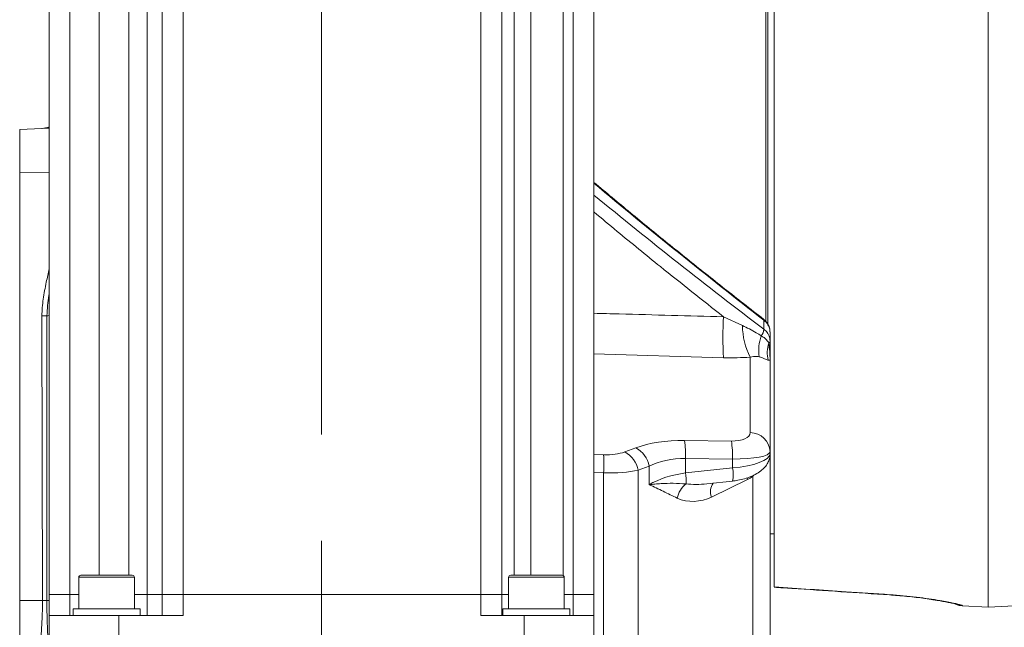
# Model space of a CAD drawing. Header units: millimetres. Extents: x 0 to 8410, y 0 to 5940.
# Tile 288 of 319: x 7295 to 7530, y 2588 to 2733. Entities that reach past the tile are written whole.
import ezdxf

# ---------------------------------------------------------------- set-up
doc = ezdxf.new("R2010")
doc.units = ezdxf.units.MM
doc.header["$LTSCALE"] = 10
doc.linetypes.add('CENTERX2', pattern=[20.32, 12.7, -2.54, 2.54, -2.54])
doc.styles.add('SLDTEXTSTYLE0', font='TXT', dxfattribs={"width": 0.605})
doc.dimstyles.new('SLDDIMSTYLE0', dxfattribs={"dimtxt": 50, "dimasz": 50, "dimexe": 0, "dimexo": 0.0625, "dimgap": 12.5, "dimtad": 1, "dimtoh": 1, "dimdec": 1, "dimrnd": 1e-09, "dimzin": 12, "dimdsep": 46, "dimtxsty": 'SLDTEXTSTYLE0', "dimsah": 1, "dimcen": 0.09, "dimadec": 0, "dimazin": 0, "dimtfac": 1, "dimtofl": 0, "dimtmove": 0, "dimatfit": 3, "dimfxl": 1, "dimfrac": 2, "dimtolj": 1, "dimtzin": 12, "dimarcsym": 0})
doc.dimstyles.new('SLDDIMSTYLE2', dxfattribs={"dimtxt": 50, "dimasz": 50, "dimexe": 0, "dimexo": 0.0625, "dimgap": 12.5, "dimtad": 1, "dimtoh": 1, "dimdec": 1, "dimrnd": 1e-09, "dimzin": 12, "dimdsep": 46, "dimtxsty": 'SLDTEXTSTYLE0', "dimsah": 1, "dimcen": 0.09, "dimadec": 0, "dimazin": 0, "dimtfac": 1, "dimtofl": 0, "dimtmove": 0, "dimatfit": 3, "dimfxl": 1, "dimfrac": 2, "dimtolj": 1, "dimtzin": 12, "dimarcsym": 0})

# ---------------------------------------------------------------- blocks, each defined once
blk = doc.blocks.new('*D31')
at = {"color": 7, "linetype": 'Continuous', "lineweight": 0}
for p, q in [((7623.82, 3232.92), (7623.82, 2102.57)), ((7603.82, 2933.24), (7603.82, 2102.57)), ((7603.82, 2117.57), (7503.82, 2117.57)), ((7603.82, 2117.57), (7623.82, 2117.57)), ((7623.82, 2117.57), (8031.2, 2117.57))]:
    blk.add_line(p, q, dxfattribs=at)
for points in [[(7603.82, 2117.57), (7553.82, 2125.07), (7553.82, 2110.07)], [(7623.82, 2117.57), (7673.82, 2110.07), (7673.82, 2125.07)]]:
    blk.add_solid(points, dxfattribs=at)
at = {"color": 7, "linetype": 'Continuous', "lineweight": 0, "char_height": 50, "attachment_point": 1, "style": 'SLDTEXTSTYLE0'}
for s, insert in [(' (2x M8)', (7763.45, 2182.03)), ('20', (7687.09, 2182.03))]:
    blk.add_mtext(s, dxfattribs=dict(at, insert=insert))
blk = doc.blocks.new('*D32')
at = {"color": 7, "linetype": 'Continuous', "lineweight": 0}
for p, q in [((7603.82, 2933.24), (7603.82, 2002.57)), ((7366.82, 2227.33), (7366.82, 2002.57)), ((7603.82, 2017.57), (7366.82, 2017.57)), ((7603.82, 2017.57), (8068.78, 2017.57))]:
    blk.add_line(p, q, dxfattribs=at)
for points in [[(7366.82, 2017.57), (7416.82, 2010.07), (7416.82, 2025.07)], [(7603.82, 2017.57), (7553.82, 2025.07), (7553.82, 2010.07)]]:
    blk.add_solid(points, dxfattribs=at)
at = {"color": 7, "linetype": 'Continuous', "lineweight": 0, "char_height": 50, "attachment_point": 1, "style": 'SLDTEXTSTYLE0'}
for s, insert in [(' (2x M8)', (7801.03, 2082.03)), ('237', (7686.46, 2082.03))]:
    blk.add_mtext(s, dxfattribs=dict(at, insert=insert))

msp = doc.modelspace()

# ---------------------------------------------------------------- linework, layer by layer
at = {"color": 7, "linetype": 'CENTERX2', "lineweight": 0}
msp.add_line((7366.817261, 2227.331508), (7366.817261, 3817.957855), dxfattribs=at)
at = {"color": 7, "linetype": 'Continuous', "lineweight": 0}
for p, q in [((7472.81726, 2660.608086), (7472.81726, 2874.324742)), ((7473.317261, 2873.824778), (7473.317261, 2659.932259)), ((7474.817264, 2869.901958), (7474.817264, 2597.381476)), ((7301.817264, 2595.57477), (7301.817264, 2757.57474)), ((7431.817259, 2757.57474), (7431.817259, 2595.57477)), ((7328.817262, 2595.57477), (7328.817262, 2746.174756)), ((7409.817263, 2746.174756), (7409.817263, 2595.57477)), ((7525.817256, 2738.56366), (7525.817256, 2592.574749)), ((7301.817264, 2706.757519), (7294.817264, 2706.390652)), ((7294.817264, 2706.390652), (7294.817264, 2696.115348)), ((7294.817264, 2696.115348), (7294.817264, 2594.136599)), ((7473.817262, 2658.113364), (7473.817262, 2655.96098)), ((7473.817262, 2655.96098), (7473.817262, 2651.422623)), ((7473.817262, 2651.422623), (7473.817262, 2629.599664)), ((7473.817262, 2629.599664), (7473.817262, 2629.142049)), ((7473.817262, 2629.142049), (7473.817262, 2559.900376)), ((7458.757441, 2621.960852), (7464.867304, 2622.612867)), ((7473.817262, 2610.074762), (7474.817264, 2610.074762)), ((7309.41702, 2600.174758), (7321.68702, 2600.174758)), ((7411.947503, 2600.174758), (7419.289238, 2600.174758)), ((7419.289238, 2600.174758), (7424.217503, 2600.174758)), ((7308.917019, 2599.674764), (7308.917019, 2592.174772)), ((7322.187021, 2592.174772), (7322.187021, 2599.674764)), ((7411.447502, 2599.674764), (7411.447502, 2592.174772)), ((7424.717504, 2592.174772), (7424.717504, 2599.674764)), ((7301.817264, 2590.574745), (7301.817264, 2595.57477)), ((7301.817264, 2595.57477), (7306.817263, 2595.57477)), ((7306.817263, 2595.57477), (7308.917019, 2595.57477)), ((7322.187021, 2595.57477), (7325.217261, 2595.57477)), ((7325.217261, 2595.57477), (7328.817262, 2595.57477)), ((7328.817262, 2590.574745), (7328.817262, 2595.57477)), ((7328.817262, 2595.57477), (7333.817261, 2595.57477)), ((7333.817261, 2595.57477), (7404.81726, 2595.57477)), ((7404.81726, 2595.57477), (7409.817263, 2595.57477)), ((7409.817263, 2595.57477), (7409.817263, 2590.574745)), ((7409.817263, 2595.57477), (7411.447502, 2595.57477)), ((7424.717504, 2595.57477), (7426.81726, 2595.57477)), ((7426.81726, 2595.57477), (7431.817259, 2595.57477)), ((7431.817259, 2595.57477), (7431.817259, 2590.574745)), ((7474.817264, 2597.382191), (7474.817264, 2597.381476)), ((7294.817264, 2594.136599), (7294.817264, 2567.074749)), ((7307.55202, 2592.174772), (7307.55202, 2590.574745)), ((7323.552019, 2592.174772), (7307.55202, 2592.174772)), ((7323.552019, 2590.574745), (7323.552019, 2592.174772)), ((7410.082503, 2592.174772), (7410.082503, 2590.574745)), ((7418.082505, 2592.174772), (7410.082503, 2592.174772)), ((7426.082502, 2592.174772), (7418.082505, 2592.174772)), ((7426.082502, 2590.574745), (7426.082502, 2592.174772)), ((7519.690643, 2592.895839), (7525.817256, 2592.574749)), ((7525.817256, 2592.574749), (7533.618922, 2592.983636)), ((7318.485077, 2590.574745), (7301.817264, 2590.574745)), ((7301.817264, 2590.574745), (7301.817264, 2575.574759)), ((7318.485077, 2575.574759), (7318.485077, 2590.574745)), ((7318.485077, 2590.574745), (7333.817261, 2590.574745)), ((7404.81726, 2590.574745), (7415.149446, 2590.574745)), ((7415.149446, 2590.574745), (7415.149446, 2575.574759)), ((7431.817259, 2590.574745), (7415.149446, 2590.574745)), ((7431.817259, 2575.574759), (7431.817259, 2590.574745))]:
    msp.add_line(p, q, dxfattribs=at)
at = {"color": 8, "linetype": 'Continuous', "lineweight": 0}
for p, q in [((7306.817263, 2757.57474), (7306.817263, 2595.57477)), ((7313.751265, 2600.174758), (7313.751265, 2757.57474)), ((7320.826731, 2757.57474), (7320.826731, 2600.174758)), ((7325.217261, 2595.57477), (7325.217261, 2757.57474)), ((7412.750593, 2757.57474), (7412.750593, 2600.174758)), ((7416.761628, 2600.174758), (7416.761628, 2757.57474)), ((7424.445379, 2757.57474), (7424.445379, 2600.119803)), ((7426.81726, 2595.57477), (7426.81726, 2757.57474)), ((7333.817261, 2746.174756), (7333.817261, 2595.57477)), ((7404.81726, 2595.57477), (7404.81726, 2746.174756)), ((7301.817264, 2696.134541), (7294.817264, 2696.115348)), ((7300.089779, 2662.013921), (7301.312919, 2662.027511)), ((7300.268541, 2594.15156), (7300.089779, 2662.013921)), ((7301.312919, 2662.027511), (7301.256727, 2594.161543)), ((7462.712112, 2661.776814), (7467.239621, 2659.673932)), ((7472.363743, 2658.792022), (7472.363743, 2660.936508)), ((7462.712112, 2652.020726), (7431.817259, 2652.910862)), ((7469.078939, 2634.161118), (7469.078939, 2652.143392)), ((7453.4051, 2632.274631), (7464.601587, 2632.15417)), ((7431.817259, 2628.949168), (7434.113349, 2628.869209)), ((7439.171891, 2629.557225), (7441.802601, 2630.530778)), ((7444.964188, 2626.160029), (7442.333478, 2625.186506)), ((7444.964188, 2626.160029), (7444.964188, 2621.719334)), ((7453.666064, 2627.973411), (7453.666064, 2624.55723)), ((7464.862543, 2627.85295), (7453.666064, 2627.973411)), ((7464.862543, 2625.752095), (7464.862543, 2627.85295)), ((7434.113349, 2624.569062), (7431.817259, 2624.649021)), ((7434.113349, 2568.582955), (7434.113349, 2624.569062)), ((7442.333478, 2625.186506), (7442.333478, 2567.282322)), ((7453.666064, 2624.55723), (7464.862543, 2625.752095)), ((7469.974312, 2624.032292), (7469.717759, 2623.749378)), ((7469.717759, 2559.66771), (7469.717759, 2623.749378)), ((7468.444998, 2622.996244), (7459.858234, 2618.809882)), ((7468.444998, 2622.996244), (7468.348685, 2623.392108)), ((7309.04664, 2599.674764), (7308.917019, 2599.674764)), ((7322.187021, 2599.674764), (7309.04664, 2599.674764)), ((7419.387586, 2599.674764), (7411.447502, 2599.674764)), ((7424.717504, 2599.674764), (7419.387586, 2599.674764)), ((7306.817263, 2595.57477), (7306.817263, 2590.574745)), ((7325.217261, 2590.574745), (7325.217261, 2595.57477)), ((7333.817261, 2595.57477), (7333.817261, 2590.574745)), ((7404.81726, 2590.574745), (7404.81726, 2595.57477)), ((7426.81726, 2590.574745), (7426.81726, 2595.57477)), ((7294.817264, 2594.136599), (7300.268541, 2594.15156)), ((7300.268541, 2594.15156), (7301.256727, 2594.161543)), ((7301.256727, 2594.160888), (7301.817264, 2594.168458)), ((7519.672598, 2592.937592), (7519.690643, 2592.895839))]:
    msp.add_line(p, q, dxfattribs=at)
at = {"color": 8, "linetype": 'Continuous', "lineweight": 0, "flags": 128}
for points in [[(7472.289036, 2661.196205), (7472.344848, 2661.117914), (7472.363743, 2660.936508)], [(7502.405728, 2595.535281), (7502.350281, 2595.477823), (7502.339642, 2595.476809)], [(7514.296095, 2594.140056), (7513.829331, 2594.153199), (7513.705353, 2594.172034)]]:
    msp.add_lwpolyline(points, dxfattribs=at)
at = {"color": 7, "linetype": 'Continuous', "lineweight": 0}
for centre, radius, start, end in [((7299.900281, 2711.662497), 4.998572, 272.99743249, 292.55102345), ((7309.41702, 2599.674759), 0.5, 90, 180), ((7321.68702, 2599.674759), 0.5, 0, 90), ((7411.947503, 2599.674759), 0.5, 90, 180), ((7424.217503, 2599.674759), 0.5, 0, 90)]:
    msp.add_arc(centre, radius, start, end, dxfattribs=at)
at = {"color": 8, "linetype": 'Continuous', "lineweight": 0}
for centre, radius, start, end in [((7300.370365, 2711.363816), 4.675704, 273.00606612, 288.02611302), ((7541.360288, 2656.89877), 78.799307, 176.4508551, 183.5491449), ((7484.00412, 2659.778728), 16.764826, 180.35815529, 207.09310989), ((7480.946774, 2653.794272), 9.82313, 159.70178761, 189.25617394), ((7468.580876, 2659.371183), 3.826945, 325.47094418, 351.29554009), ((7480.087043, 2653.270578), 6.933785, 161.13421379, 195.52239093), ((7473.228567, 2656.024803), 0.592145, 300.12424575, 353.8124918), ((7469.049856, 2629.389155), 4.772052, 2.52830267, 89.65081286), ((7429.583357, 2628.670789), 24.092803, 358.34131288, 8.60268481), ((7440.778567, 2628.550292), 24.09407, 358.34148511, 8.60231481), ((7385.125493, 2626.719135), 49.035017, 357.48690501, 2.51309499), ((7436.186186, 2624.068661), 6.248101, 10.30625043, 61.45440889), ((7438.81674, 2625.042108), 6.248269, 10.30668044, 61.45360784), ((7435.899713, 2622.342259), 17.903891, 358.74727973, 7.10652522), ((7457.147849, 2624.170777), 7.875091, 348.59005027, 11.583738), ((7457.234925, 2617.416802), 5.688658, 127.1524968, 168.70218099), ((7463.099141, 2620.080414), 3.481053, 144.06369047, 201.4066582), ((7519.932575, 2597.929559), 4.998733, 249.09986542, 267.01877517)]:
    msp.add_arc(centre, radius, start, end, dxfattribs=at)
for centre, major_axis, ratio, start_param, end_param in [((7484.817339, 2724.27908), (214.390881, -173.793036), 0.2079578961, 4.6331428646, 4.822085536), ((7473.383337, 2727.888031), (205.597154, -166.664521), 0.2079578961, 4.6786927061, 4.8745067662), ((7464.078941, 2634.454813), (4.997165, -0.370368), 0.4545125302, 4.8507824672, 6.3168590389), ((7455.495672, 2623.072017), (19.988662, -1.481472), 0.4545125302, 1.7091898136, 2.3585984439), ((7433.694659, 2632.540737), (7.995465, -0.592589), 0.4545125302, 4.7984225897, 5.5001910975), ((7463.817261, 2629.893346), (9.999809, -0.306176), 0.2018960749, 4.8232903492, 6.2893669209), ((7463.817261, 2628.730891), (9.999057, 0.452858), 0.3032783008, 4.8033741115, 6.2694506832), ((7455.233992, 2618.51055), (14.953009, -1.913877), 0.6198864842, 1.7546912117, 2.4040998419), ((7433.43298, 2627.97927), (12.999337, -0.504118), 0.260423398, 4.7748477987, 5.4766163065), ((7455.233992, 2616.339766), (14.976054, 1.528575), 0.5542690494, 1.6190032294, 2.2684118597), ((7468.078647, 2630.67392), (4.760503, 7.793206), 0.6585247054, 3.9418130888, 4.1258064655), ((7458.838817, 2624.986565), (8.858615, 1.098511), 0.3356948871, 4.0662396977, 4.6616070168), ((7456.100203, 2624.833981), (8.290956, 1.907256), 0.8199545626, 3.971263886, 4.9875933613)]:
    msp.add_ellipse(centre, major_axis=major_axis, ratio=ratio, start_param=start_param, end_param=end_param, dxfattribs=at)
at = {"color": 7, "linetype": 'Continuous', "lineweight": 0}
for points, knots in [([(7472.289185, 2661.196086), (7470.695578, 2662.432132), (7466.079955, 2666.012137), (7458.463289, 2672.016916), (7449.468978, 2679.232319), (7440.584683, 2686.47933), (7434.72061, 2691.371502), (7431.817259, 2693.793658)], [0, 0, 0, 0, 0.1176042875, 0.3406215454, 0.5627017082, 0.783489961, 1, 1, 1, 1]), ([(7218.585069, 2670.434687), (7218.397578, 2670.389016), (7217.382799, 2670.141828), (7215.54539, 2669.602167), (7212.622299, 2668.705856), (7208.93157, 2667.444366), (7204.247428, 2665.635863), (7199.020348, 2663.31443), (7193.581383, 2660.519106), (7188.516646, 2657.443948), (7183.879939, 2654.130617), (7179.727285, 2650.637343), (7176.023285, 2646.862332), (7172.986157, 2643.114568), (7170.695186, 2639.730551), (7169.137864, 2637.013285), (7168.085765, 2634.92989), (7167.249371, 2633.109647), (7166.386362, 2631.031071), (7165.417657, 2628.351742), (7164.419703, 2625.017003), (7163.518076, 2621.108711), (7162.731751, 2616.246506), (7162.242096, 2610.734297), (7162.130471, 2604.82825), (7162.385652, 2599.293317), (7162.924011, 2594.210852), (7163.613234, 2589.710361), (7164.266447, 2586.077532), (7164.794963, 2583.329056), (7165.201643, 2581.273119), (7165.609727, 2579.237092), (7166.098158, 2576.822486), (7166.73454, 2573.707464), (7167.640833, 2569.299315), (7168.774268, 2563.780727), (7170.03141, 2557.505361), (7171.195734, 2551.479932), (7172.254827, 2545.927171), (7173.224052, 2540.843443), (7174.13733, 2536.087948), (7175.034733, 2531.502399), (7175.887515, 2527.336712), (7176.731411, 2523.4577), (7177.607807, 2519.706672), (7178.65133, 2515.663679), (7179.88673, 2511.400049), (7181.254211, 2507.241458), (7182.586692, 2503.683482), (7183.747469, 2500.912493), (7184.70336, 2498.826209), (7185.657446, 2496.901857), (7186.772407, 2494.82949), (7188.209488, 2492.419654), (7189.902783, 2489.914296), (7192.12068, 2487.048923), (7194.735682, 2484.294655), (7197.372657, 2482.274859), (7199.589941, 2481.025165), (7201.552658, 2480.172892), (7203.901944, 2479.471969), (7206.312183, 2479.057177), (7208.434866, 2478.882502), (7210.183826, 2478.836216), (7211.776222, 2478.855636), (7213.511454, 2478.9297), (7215.550511, 2479.069924), (7218.006685, 2479.288189), (7220.611677, 2479.531192), (7223.558149, 2479.789287), (7226.856206, 2480.067023), (7230.845604, 2480.390643), (7235.202434, 2480.734663), (7239.809494, 2481.092523), (7244.189952, 2481.430577), (7248.4049, 2481.757745), (7252.508874, 2482.080258), (7256.727244, 2482.417078), (7260.742085, 2482.743204), (7264.539788, 2483.055039), (7268.30936, 2483.363066), (7272.640834, 2483.710849), (7277.806106, 2484.111514), (7283.765347, 2484.545591), (7290.199214, 2484.976817), (7296.782022, 2485.388182), (7303.436879, 2485.776147), (7310.781817, 2486.182224), (7318.679571, 2486.566769), (7326.852521, 2486.803385), (7334.395535, 2486.857064), (7341.20587, 2486.834416), (7347.299857, 2486.793169), (7352.988826, 2486.751046), (7359.437788, 2486.700436), (7367.11404, 2486.641366), (7376.196498, 2486.579148), (7386.055647, 2486.516829), (7396.332772, 2486.452901), (7406.863544, 2486.386767), (7417.472257, 2486.322098), (7428.355354, 2486.257835), (7439.498015, 2486.20537), (7450.871119, 2486.177799), (7462.37665, 2486.185621), (7473.808263, 2486.211486), (7484.899791, 2486.239769), (7495.398327, 2486.256223), (7504.555124, 2486.266811), (7512.525606, 2486.277402), (7519.572796, 2486.293552), (7526.169855, 2486.313591), (7532.221922, 2486.330691), (7537.626762, 2486.336224), (7542.317317, 2486.322503), (7546.231189, 2486.291562), (7549.365963, 2486.248533), (7551.775631, 2486.20207), (7553.546983, 2486.171372), (7554.729095, 2486.170653), (7555.631313, 2486.248884), (7556.426003, 2486.433845), (7557.207944, 2486.730027), (7557.910049, 2487.119573), (7558.523146, 2487.5735), (7559.08298, 2488.091765), (7559.751717, 2488.93489), (7560.356805, 2490.147524), (7560.6977, 2491.608421), (7560.697091, 2493.145552), (7560.331898, 2494.691215), (7559.627693, 2496.102389), (7558.664085, 2497.256322), (7557.461039, 2498.13216), (7556.387881, 2498.572203), (7555.545455, 2498.750398), (7554.842057, 2498.814652), (7554.011809, 2498.773067), (7552.956933, 2498.51892), (7551.831985, 2497.928073), (7550.759074, 2497.004618), (7550.342746, 2496.109375), (7550.133328, 2495.659056)], [0, 0, 0, 0, 0.0007560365, 0.0040919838, 0.0074441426, 0.0126392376, 0.0191701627, 0.0267681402, 0.0345869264, 0.0426268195, 0.0495225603, 0.0565422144, 0.0636499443, 0.0702838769, 0.0757810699, 0.0801426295, 0.0830127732, 0.0853144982, 0.0883292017, 0.0922582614, 0.0970917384, 0.1028323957, 0.1091051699, 0.1179314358, 0.1263267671, 0.134314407, 0.1419159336, 0.1490068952, 0.1549527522, 0.1587342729, 0.16171482, 0.164408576, 0.1680813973, 0.1728006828, 0.1785836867, 0.1879120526, 0.1972080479, 0.2058093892, 0.2136657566, 0.2207372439, 0.2272595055, 0.2336893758, 0.2400149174, 0.2448596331, 0.2502322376, 0.2561511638, 0.262583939, 0.2694271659, 0.2755372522, 0.2798884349, 0.2834543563, 0.2864594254, 0.2902157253, 0.2949312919, 0.3004682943, 0.3057939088, 0.3139891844, 0.3209335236, 0.3240806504, 0.3279558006, 0.3328335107, 0.3380243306, 0.3421390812, 0.3453786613, 0.3484048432, 0.3514935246, 0.3555223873, 0.360549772, 0.3659240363, 0.3704256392, 0.3767234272, 0.3835147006, 0.3910409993, 0.398495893, 0.4058930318, 0.4118923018, 0.4181356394, 0.4246425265, 0.4307883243, 0.4357871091, 0.4410898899, 0.4469402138, 0.4541563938, 0.4627265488, 0.4715829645, 0.480444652, 0.4893108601, 0.4981791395, 0.5095162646, 0.5203480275, 0.530317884, 0.539310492, 0.5472020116, 0.5541986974, 0.5614743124, 0.5721707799, 0.5837493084, 0.5963236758, 0.6100378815, 0.6234666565, 0.6374932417, 0.6521624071, 0.6675399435, 0.6836923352, 0.7006025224, 0.7180114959, 0.735654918, 0.7533079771, 0.7707540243, 0.7853226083, 0.8003052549, 0.8154783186, 0.8305489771, 0.8451375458, 0.8587713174, 0.8711998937, 0.8824612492, 0.8926407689, 0.9018606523, 0.9101807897, 0.9170784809, 0.9227584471, 0.9274852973, 0.9313867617, 0.9334196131, 0.9366944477, 0.9410847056, 0.9462120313, 0.951824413, 0.9576494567, 0.9627848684, 0.9672293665, 0.972185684, 0.976401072, 0.9800239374, 0.9816211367, 0.9831677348, 0.9853725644, 0.9883675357, 0.9920991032, 0.9960257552, 1, 1, 1, 1]), ([(7473.781298, 2658.157233), (7473.787081, 2658.320246), (7473.805648, 2658.843576), (7473.516511, 2659.693007), (7473.005233, 2660.577128), (7472.500752, 2660.992043), (7472.273643, 2661.17883)], [0, 0, 0, 0, 0.1390538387, 0.4464113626, 0.7507840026, 1, 1, 1, 1]), ([(7464.867304, 2622.612867), (7465.158462, 2622.648233), (7466.004685, 2622.751021), (7467.373518, 2623.036694), (7468.916942, 2623.517815), (7470.367047, 2624.169937), (7471.608822, 2624.972003), (7472.59187, 2625.90181), (7473.282211, 2626.905833), (7473.730519, 2627.992316), (7473.788531, 2628.761237), (7473.817262, 2629.142049)], [0, 0, 0, 0, 0.0621628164, 0.1806704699, 0.303176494, 0.4323035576, 0.5704673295, 0.6906791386, 0.7990001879, 0.9004538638, 1, 1, 1, 1]), ([(7474.812034, 2597.304467), (7476.219944, 2597.209788), (7485.39583, 2596.592732), (7494.571842, 2595.9917), (7502.339925, 2595.482889)], [0, 0, 0, 0, 0.1534359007, 1, 1, 1, 1]), ([(7502.336825, 2595.472905), (7502.950427, 2595.431368), (7504.356789, 2595.336166), (7506.498599, 2595.136544), (7508.719023, 2594.892842), (7510.791185, 2594.621974), (7512.476838, 2594.375385), (7513.367422, 2594.225221), (7513.704072, 2594.168458)], [0, 0, 0, 0, 0.1434575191, 0.3288011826, 0.515152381, 0.6998235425, 0.8865302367, 1, 1, 1, 1]), ([(7513.714905, 2594.168338), (7514.156697, 2594.093066), (7515.131743, 2593.926937), (7516.336915, 2593.692145), (7517.302254, 2593.487133), (7517.882056, 2593.350992), (7518.164687, 2593.274338), (7518.162814, 2593.274857), (7518.162246, 2593.275014)], [0, 0, 0, 0, 0.1808633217, 0.3991693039, 0.6130080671, 0.7933970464, 0.9373619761, 1, 1, 1, 1]), ([(7518.164064, 2593.249473), (7518.339193, 2593.176091), (7518.824583, 2592.972705), (7519.353917, 2592.932976), (7519.692267, 2592.907581)], [0, 0, 0, 0, 0.3608004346, 1, 1, 1, 1])]:
    msp.add_open_spline(points, degree=3, knots=knots, dxfattribs=at)
at = {"color": 8, "linetype": 'Continuous', "lineweight": 0}
for points, knots in [([(7462.712112, 2661.776814), (7457.688483, 2665.743378), (7449.22452, 2672.426366), (7438.927013, 2680.811248), (7433.664484, 2685.207348), (7431.817259, 2686.750445)], [0, 0, 0, 0, 0.4865628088, 0.8197759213, 1, 1, 1, 1]), ([(7300.089779, 2662.013921), (7300.163591, 2663.333156), (7300.314564, 2666.031509), (7301.121315, 2669.744827), (7301.604033, 2672.167471), (7301.817264, 2673.237625)], [0, 0, 0, 0, 0.3481219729, 0.7120461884, 1, 1, 1, 1]), ([(7301.817264, 2666.971925), (7301.810908, 2666.940299), (7301.484361, 2665.315451), (7301.397797, 2663.655325), (7301.312919, 2662.027511)], [0, 0, 0, 0, 0.01946381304, 1, 1, 1, 1]), ([(7301.312919, 2662.027511), (7301.472435, 2662.030894), (7301.637206, 2662.034389), (7301.8117, 2662.035926), (7301.817264, 2662.035975)], [0, 0, 0, 0, 0.9681140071, 1, 1, 1, 1]), ([(7431.817259, 2662.606511), (7433.831756, 2662.552198), (7444.130133, 2662.274542), (7454.428356, 2661.998699), (7462.712112, 2661.776814)], [0, 0, 0, 0, 0.1956131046, 1, 1, 1, 1]), ([(7467.239621, 2659.673932), (7468.340946, 2659.139965), (7469.88276, 2658.39243), (7471.322372, 2657.46651), (7471.733662, 2657.201979)], [0, 0, 0, 0, 0.714304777, 1, 1, 1, 1]), ([(7473.817262, 2658.113364), (7473.77252, 2658.522441), (7473.683045, 2659.340519), (7473.092155, 2660.308357), (7472.564875, 2660.763061), (7472.363743, 2660.936508)], [0, 0, 0, 0, 0.3822072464, 0.7643423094, 1, 1, 1, 1]), ([(7471.733662, 2657.201979), (7472.031179, 2657.02454), (7472.68202, 2656.636379), (7473.247966, 2655.983592), (7473.457404, 2655.62851), (7473.525751, 2655.512634)], [0, 0, 0, 0, 0.3619434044, 0.7917789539, 1, 1, 1, 1]), ([(7472.363743, 2658.792022), (7472.564101, 2658.620043), (7473.091311, 2658.167507), (7473.682832, 2657.198123), (7473.772467, 2656.373223), (7473.817262, 2655.96098)], [0, 0, 0, 0, 0.2346851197, 0.6175351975, 1, 1, 1, 1]), ([(7473.525751, 2655.512634), (7473.671012, 2654.152063), (7473.816946, 2652.785184), (7473.81726, 2651.428881), (7473.817262, 2651.422623)], [0, 0, 0, 0, 0.9953856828, 1, 1, 1, 1]), ([(7469.078939, 2652.143392), (7468.04142, 2652.083698), (7465.950761, 2651.963412), (7463.797026, 2652.001526), (7462.712112, 2652.020726)], [0, 0, 0, 0, 0.4962637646, 1, 1, 1, 1]), ([(7471.25155, 2652.214232), (7471.066771, 2652.257932), (7470.328214, 2652.432601), (7469.614265, 2652.267321), (7469.078939, 2652.143392)], [0, 0, 0, 0, 0.2501885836, 1, 1, 1, 1]), ([(7473.406161, 2651.414994), (7473.316324, 2651.43189), (7473.081869, 2651.475987), (7472.450651, 2651.795587), (7471.592031, 2652.095359), (7471.25155, 2652.214232)], [0, 0, 0, 0, 0.2726553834, 0.7115753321, 1, 1, 1, 1]), ([(7473.817262, 2651.422623), (7473.81726, 2651.422563), (7473.817049, 2651.415665), (7473.764413, 2651.404162), (7473.525252, 2651.411393), (7473.406161, 2651.414994)], [0, 0, 0, 0, 0.0043583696, 0.5042181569, 1, 1, 1, 1]), ([(7444.964188, 2621.719334), (7444.970682, 2621.720268), (7445.200119, 2621.753281), (7445.660116, 2621.814731), (7446.593424, 2621.918066), (7448.217097, 2622.047328), (7450.672709, 2622.112111), (7452.75688, 2622.004608), (7453.799325, 2621.950838)], [0, 0, 0, 0, 0.0025790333, 0.0911283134, 0.1795525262, 0.355436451, 0.6776068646, 1, 1, 1, 1]), ([(7451.656501, 2618.53126), (7450.547891, 2619.079206), (7448.331231, 2620.17482), (7446.105515, 2621.270366), (7444.969717, 2621.717159), (7444.964188, 2621.719334)], [0, 0, 0, 0, 0.4989062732, 0.9975609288, 1, 1, 1, 1]), ([(7474.817264, 2597.381476), (7480.528525, 2596.99628), (7489.724629, 2596.376049), (7498.920843, 2595.766332), (7502.405728, 2595.535281)], [0, 0, 0, 0, 0.6210521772, 1, 1, 1, 1]), ([(7502.405728, 2595.535281), (7503.482848, 2595.455449), (7505.670514, 2595.293305), (7508.796046, 2594.952036), (7511.767298, 2594.557553), (7513.444122, 2594.280714), (7514.296095, 2594.140056)], [0, 0, 0, 0, 0.2423888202, 0.4923000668, 0.7420441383, 1, 1, 1, 1]), ([(7298.586923, 2574.210736), (7298.702915, 2574.672281), (7298.968189, 2575.727826), (7299.216355, 2577.483765), (7299.426812, 2579.394726), (7299.604237, 2581.425571), (7299.776044, 2583.683661), (7299.954581, 2586.282421), (7300.117341, 2588.990601), (7300.244781, 2591.641803), (7300.260771, 2593.330769), (7300.268541, 2594.15156)], [0, 0, 0, 0, 0.082710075, 0.1891564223, 0.2921336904, 0.3874341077, 0.5010847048, 0.6284085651, 0.7638683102, 0.8852464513, 1, 1, 1, 1]), ([(7301.256727, 2594.160888), (7301.295038, 2592.338178), (7301.371949, 2588.679084), (7301.593141, 2583.827703), (7301.63989, 2579.645076), (7301.685791, 2577.098791), (7301.569428, 2575.754111), (7301.553908, 2575.574759)], [0, 0, 0, 0, 0.2857405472, 0.5736249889, 0.7687095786, 0.9691507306, 1, 1, 1, 1]), ([(7514.296095, 2594.140056), (7514.297938, 2594.139738), (7514.945412, 2594.028051), (7516.140709, 2593.809119), (7517.577298, 2593.514014), (7518.634075, 2593.270628), (7519.458282, 2593.053344), (7519.593723, 2592.980192), (7519.672598, 2592.937592)], [0, 0, 0, 0, 0.0005486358, 0.19275355, 0.3849559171, 0.5661499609, 0.7473456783, 1, 1, 1, 1])]:
    msp.add_open_spline(points, degree=3, knots=knots, dxfattribs=at)

# ---------------------------------------------------------------- dimensions: what is measured, and where the dimension line sits
at = {"color": 7, "linetype": 'Continuous', "lineweight": 0}
for base, p2, dimstyle, picture, middle in [((7623.817261, 2117.574759), (7623.817261, 3232.921653), 'SLDDIMSTYLE2', '*D31', (7851.210322, 2117.574759)), ((7366.817261, 2017.574759), (7366.817261, 2227.331508), 'SLDDIMSTYLE0', '*D32', (7869.680294, 2017.574759))]:
    dim = msp.add_linear_dim(base=base, p1=(7603.817261, 2933.2361), p2=p2, text='<> (2x M8)', dimstyle=dimstyle, dxfattribs=at)
    dim.commit()
    dim.dimension.update_dxf_attribs({"geometry": picture, "text_midpoint": middle, "dimtype": 160})

doc.saveas('drawing.dxf')
